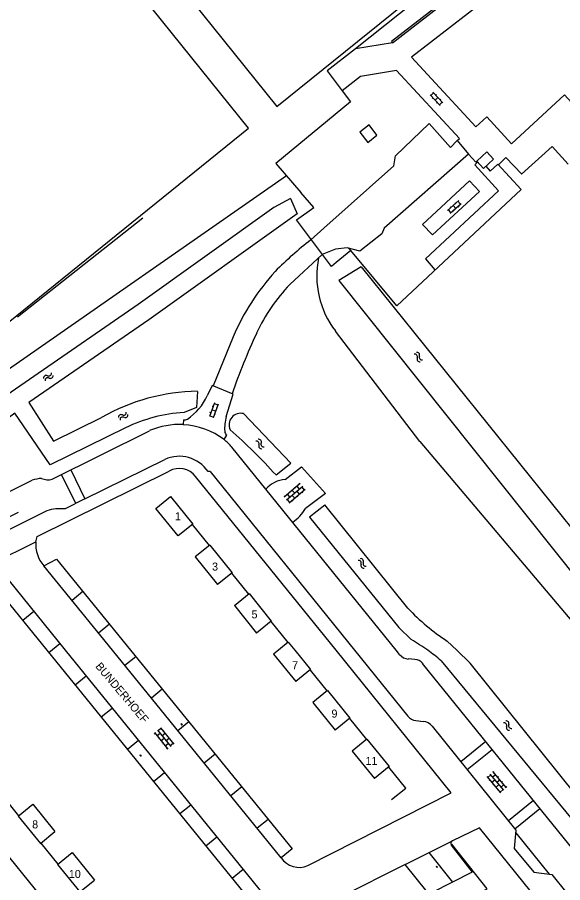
# Model space of a CAD drawing. Extents: x 148816 to 151297, y 399515 to 402500.
# Drawn here: x 151135 to 151220.2, y 400963.7 to 401098.8 of the extents above; entities that cross this region are included whole.
import ezdxf

# ---------------------------------------------------------------- set-up
doc = ezdxf.new("R2010")
doc.units = 0
for name, color, linetype in [('B01 Hoofdgebouw  [T] Norm', 7, 'Continuous'), ('B02 Bijgebouw  [T] Norm', 7, 'Continuous'), ('S02 Open verharding  Norm', 7, 'Continuous'), ('S05 Water  Norm', 7, 'Continuous'), ('T01 Muur  [D] Gem', 7, 'Continuous'), ('T01 Muur  [T] Gem', 7, 'Continuous'), ('T01 Muur  [T] Norm', 7, 'Continuous'), ('T03 Hek raster  [D] Norm', 7, 'Continuous'), ('T03 Hek raster  [T] Norm', 7, 'Continuous'), ('T04 Haag heg  [D] Gem', 7, 'Continuous'), ('T04 Haag heg  [D] Norm', 7, 'Continuous'), ('T09 Insteek water  [T] Norm', 7, 'Continuous'), ('T10 Cultuurscheiding  [T] Gem', 7, 'Continuous'), ('V00 Kant verharding algemeen  [T] Norm', 7, 'Continuous'), ('V00 Kant verharding algemeen secundair  [T] Gem', 7, 'Continuous'), ('V00 Kant verharding algemeen secundair  [T] Norm', 7, 'Continuous'), ('V06 Kant onverhard  [D] Norm', 7, 'Continuous'), ('Z02 Huisnummer  [Tekst] Norm', 7, 'Continuous')]:
    doc.layers.add(name, color=color, linetype=linetype)

msp = doc.modelspace()

# ---------------------------------------------------------------- linework, layer by layer
at = {"layer": 'B01 Hoofdgebouw  [T] Norm'}
for p, q in [((151208.34, 401077.84), (151206.8, 401076.38)), ((151209.39, 401076.7), (151208.34, 401077.84)), ((151206.8, 401076.38), (151207.85, 401075.24)), ((151207.85, 401075.24), (151209.39, 401076.7)), ((151165.05, 401016.42), (151162.75, 401014.56)), ((151165.05, 401016.42), (151168.53, 401012.1)), ((151162.75, 401014.56), (151166.23, 401010.25)), ((151168.53, 401012.1), (151166.23, 401010.25)), ((151168.89, 401006.97), (151171.18, 401008.83)), ((151171.18, 401008.83), (151174.66, 401004.53)), ((151168.89, 401006.97), (151172.37, 401002.68)), ((151174.66, 401004.53), (151172.37, 401002.68)), ((151175.77, 401000), (151175.03, 400999.4)), ((151177.32, 401001.26), (151175.77, 401000)), ((151177.32, 401001.26), (151178.34, 401000)), ((151178.34, 401000), (151180.8, 400996.96)), ((151175.03, 400999.4), (151178.51, 400995.1)), ((151180.8, 400996.96), (151178.51, 400995.1)), ((151183.47, 400993.68), (151181.18, 400991.83)), ((151183.47, 400993.68), (151186.96, 400989.38)), ((151181.18, 400991.83), (151184.67, 400987.52)), ((151186.96, 400989.38), (151184.67, 400987.52)), ((151189.61, 400986.11), (151187.32, 400984.24)), ((151189.61, 400986.11), (151193.1, 400981.81)), ((151187.32, 400984.24), (151190.81, 400979.95)), ((151193.1, 400981.81), (151190.81, 400979.95)), ((151135.08, 400974.08), (151137.37, 400975.95)), ((151137.37, 400975.95), (151140.85, 400971.68)), ((151135.08, 400974.08), (151138.57, 400969.81)), ((151138.57, 400969.81), (151140.85, 400971.68)), ((151141.24, 400966.53), (151143.53, 400968.39)), ((151143.53, 400968.39), (151147.02, 400964.1)), ((151141.24, 400966.53), (151144.74, 400962.24)), ((151144.74, 400962.24), (151147.02, 400964.1))]:
    msp.add_line(p, q, dxfattribs=at)
for points in [[(151235.19, 401122.48), (151219.06, 401110), (151218.39, 401110.87), (151213.66, 401107.21), (151214.4, 401106.4), (151196.58, 401092.59), (151206.63, 401081.71), (151208.34, 401083.28), (151212.21, 401079.07), (151220.5, 401086.7), (151223.71, 401083.21), (151225.82, 401085.15), (151226.46, 401084.46), (151235.32, 401092.6), (151234.79, 401093.17), (151240.8, 401098.7), (151238.96, 401100.69), (151243.34, 401104.7), (151238.8, 401109.73), (151243.2, 401113.78), (151235.19, 401122.48)], [(151160.09, 401017.84), (151156.62, 401022.15), (151158.9, 401024.01), (151162.38, 401019.7), (151160.09, 401017.84)]]:
    msp.add_lwpolyline(points, dxfattribs=at)
at = {"layer": 'B02 Bijgebouw  [T] Norm'}
msp.add_lwpolyline([(151188.49, 401080.92), (151189.74, 401079.3), (151191.18, 401080.42), (151189.94, 401082.04), (151188.49, 401080.92)], dxfattribs=at)
at = {"layer": 'S02 Open verharding  Norm'}
for p, q in [((151199.48, 401086.73), (151201.05, 401085.05)), ((151199.59, 401086.62), (151200.02, 401087.03)), ((151199.92, 401087.14), (151201.49, 401085.46)), ((151200.48, 401086.77), (151200.37, 401086.67)), ((151199.93, 401086.26), (151199.82, 401086.16)), ((151200.71, 401086.3), (151200.27, 401085.89)), ((151200.61, 401085.53), (151200.5, 401085.42)), ((151200.95, 401085.16), (151201.39, 401085.57)), ((151201.16, 401086.04), (151201.05, 401085.93)), ((151202.22, 401068.68), (151203.95, 401070.2)), ((151202.61, 401069.22), (151202.71, 401069.11)), ((151202.62, 401068.23), (151204.35, 401069.74)), ((151203.09, 401069.44), (151203.48, 401068.99)), ((151203.37, 401069.88), (151203.46, 401069.77)), ((151204.24, 401069.65), (151203.84, 401070.1)), ((151203.86, 401069.32), (151203.96, 401069.2)), ((151202.73, 401068.33), (151202.34, 401068.78)), ((151203.11, 401068.66), (151203.21, 401068.55)), ((151165.77, 401038.64), (151165.01, 401036.47)), ((151165.56, 401038.03), (151165.41, 401038.08)), ((151166.34, 401038.44), (151165.57, 401036.27)), ((151165.72, 401038.5), (151166.29, 401038.3)), ((151166.26, 401037.78), (151166.12, 401037.83)), ((151165.06, 401036.61), (151165.62, 401036.41)), ((151165.22, 401037.08), (151165.08, 401037.13)), ((151165.96, 401037.35), (151165.39, 401037.55)), ((151165.93, 401036.83), (151165.79, 401036.88)), ((151179.19, 401026.02), (151176.68, 401023.89)), ((151179.08, 401025.14), (151178.7, 401025.6)), ((151179.08, 401025.93), (151178.98, 401026.04)), ((151179.58, 401025.57), (151177.06, 401023.43)), ((151177.17, 401024.31), (151177.56, 401023.85)), ((151179.97, 401025.11), (151177.45, 401022.97)), ((151177.55, 401024.63), (151177.46, 401024.75)), ((151178.32, 401024.5), (151177.93, 401024.96)), ((151178.32, 401025.28), (151178.22, 401025.39)), ((151179.09, 401024.36), (151178.7, 401024.82)), ((151179.85, 401025.01), (151179.47, 401025.47)), ((151179.47, 401024.69), (151179.57, 401024.57)), ((151176.79, 401023.98), (151176.69, 401024.1)), ((151177.57, 401023.07), (151177.18, 401023.53)), ((151178.33, 401023.72), (151177.94, 401024.17)), ((151177.95, 401023.39), (151178.04, 401023.28)), ((151178.71, 401024.04), (151178.81, 401023.93)), ((151135.09, 401021.48), (151132.12, 401020.05)), ((151157.42, 400987.76), (151156.96, 400987.38)), ((151157.33, 400987.88), (151159.41, 400985.32)), ((151160.53, 400988.49), (151160.68, 400988.31)), ((151160.54, 400988.48), (151160.59, 400988.52)), ((151160.57, 400988.44), (151160.56, 400988.43)), ((151160.58, 400988.53), (151160.72, 400988.35)), ((151160.65, 400988.44), (151160.61, 400988.4)), ((151160.63, 400988.49), (151160.62, 400988.48)), ((151160.64, 400988.36), (151160.63, 400988.35)), ((151160.67, 400988.32), (151160.71, 400988.36)), ((151160.7, 400988.41), (151160.68, 400988.4)), ((151156.49, 400987), (151156.37, 400986.91)), ((151156.4, 400987.12), (151158.48, 400984.56)), ((151157.27, 400986.99), (151156.81, 400986.61)), ((151156.86, 400987.5), (151158.94, 400984.94)), ((151158.05, 400986.98), (151157.59, 400986.61)), ((151157.74, 400987.37), (151157.85, 400987.47)), ((151158.37, 400986.6), (151158.48, 400986.69)), ((151157.12, 400986.23), (151157.01, 400986.13)), ((151157.9, 400986.22), (151157.44, 400985.84)), ((151157.75, 400985.45), (151157.64, 400985.36)), ((151158.07, 400985.06), (151158.53, 400985.44)), ((151158.68, 400986.21), (151158.22, 400985.83)), ((151159.32, 400985.43), (151158.85, 400985.05)), ((151159, 400985.82), (151159.12, 400985.92)), ((151158.38, 400984.68), (151158.27, 400984.58)), ((151154.14, 400983.61), (151154.28, 400983.44)), ((151154.15, 400983.6), (151154.19, 400983.64)), ((151154.18, 400983.56), (151154.17, 400983.55)), ((151154.18, 400983.65), (151154.33, 400983.47)), ((151154.26, 400983.56), (151154.21, 400983.53)), ((151154.24, 400983.61), (151154.23, 400983.6)), ((151154.24, 400983.49), (151154.23, 400983.48)), ((151154.27, 400983.45), (151154.32, 400983.49)), ((151154.3, 400983.53), (151154.29, 400983.52)), ((151211.45, 400978.52), (151209.31, 400981.03)), ((151209.41, 400980.92), (151209.52, 400981.01)), ((151210.53, 400977.74), (151208.4, 400980.25)), ((151208.49, 400980.14), (151208.95, 400980.53)), ((151208.82, 400979.76), (151208.7, 400979.66)), ((151210.99, 400978.13), (151208.85, 400980.64)), ((151209.14, 400979.38), (151209.6, 400979.76)), ((151209.73, 400980.53), (151209.27, 400980.15)), ((151209.92, 400979.38), (151210.38, 400979.77)), ((151210.06, 400980.15), (151210.17, 400980.25)), ((151209.47, 400979), (151209.35, 400978.9)), ((151209.79, 400978.61), (151210.25, 400979)), ((151210.57, 400978.62), (151211.03, 400979.01)), ((151210.7, 400979.39), (151210.82, 400979.49)), ((151211.35, 400978.63), (151211.47, 400978.73)), ((151210.11, 400978.23), (151210, 400978.14)), ((151210.44, 400977.85), (151210.89, 400978.24)), ((151200.45, 400966.22), (151200.5, 400966.26)), ((151200.45, 400966.24), (151200.59, 400966.06)), ((151200.49, 400966.19), (151200.47, 400966.18)), ((151200.49, 400966.27), (151200.64, 400966.1)), ((151200.56, 400966.19), (151200.52, 400966.15)), ((151200.54, 400966.23), (151200.53, 400966.22)), ((151200.61, 400966.16), (151200.6, 400966.15)), ((151200.55, 400966.11), (151200.54, 400966.1)), ((151200.58, 400966.07), (151200.63, 400966.11))]:
    msp.add_line(p, q, dxfattribs=at)
at = {"layer": 'S05 Water  Norm'}
for centre, start, end in [((151197.08, 401045.81), 336.2924, 100.1474), ((151197.43, 401046.09), 336.2924, 100.1474), ((151198.21, 401045.75), 156.2924, 280.1474), ((151197.86, 401045.47), 156.2924, 280.1474), ((151139.88, 401043.24), 242.3688, 6.2239), ((151139.48, 401042.49), 62.3688, 186.2239), ((151139.73, 401042.12), 62.3688, 186.2239), ((151140.13, 401042.87), 242.3688, 6.2239), ((151151.19, 401036.36), 62.3688, 186.2239), ((151151.44, 401035.99), 62.3688, 186.2239), ((151151.58, 401037.12), 242.3688, 6.2239), ((151151.84, 401036.75), 242.3688, 6.2239), ((151172.33, 401032.23), 336.2924, 100.1474), ((151172.69, 401032.51), 336.2924, 100.1474), ((151173.11, 401031.89), 156.2924, 280.1474), ((151173.47, 401032.16), 156.2924, 280.1474), ((151188.3, 401013.59), 336.2924, 100.1474), ((151188.65, 401013.87), 336.2924, 100.1474), ((151189.43, 401013.53), 156.2924, 280.1474), ((151189.08, 401013.25), 156.2924, 280.1474), ((151211.04, 400988.25), 336.5957, 100.4508), ((151211.39, 400988.53), 336.5957, 100.4508), ((151211.82, 400987.92), 156.5957, 280.4508), ((151212.17, 400988.2), 156.5957, 280.4508)]:
    msp.add_arc(centre, 0.425, start, end, dxfattribs=at)
at = {"layer": 'T01 Muur  [D] Gem'}
msp.add_lwpolyline([(151219.37, 401114.82), (151219.23, 401114.98), (151193.46, 401095.04), (151193.6, 401094.87), (151219.37, 401114.82)], dxfattribs=at)
at = {"layer": 'T01 Muur  [T] Gem'}
for p, q in [((151132.49, 400977.44), (151135.16, 400974.14)), ((151138.64, 400969.88), (151141.32, 400966.59))]:
    msp.add_line(p, q, dxfattribs=at)
at = {"layer": 'T01 Muur  [T] Norm'}
for p, q in [((151162.3, 401019.64), (151164.97, 401016.35)), ((151168.45, 401012.04), (151171.11, 401008.76)), ((151174.58, 401004.47), (151177.24, 401001.19)), ((151180.73, 400996.9), (151183.39, 400993.62)), ((151186.88, 400989.31), (151189.53, 400986.04)), ((151195.69, 400978.47), (151193.02, 400981.75)), ((151193.47, 400976.67), (151195.69, 400978.47))]:
    msp.add_line(p, q, dxfattribs=at)
at = {"layer": 'T03 Hek raster  [D] Norm'}
msp.add_lwpolyline([(151208.2, 401075.57), (151208.87, 401074.83), (151210.08, 401075.89), (151213.72, 401071.92), (151194.3, 401053.76), (151187.07, 401062.41), (151184.78, 401060.52), (151184.06, 401059.93), (151178.59, 401067.23), (151181.3, 401069.14), (151179.29, 401071.46)], dxfattribs=at)
at = {"layer": 'T03 Hek raster  [T] Norm'}
for points in [[(151227.04, 401125.13), (151187.82, 401093.9)], [(151154.58, 401067.49), (151134.97, 401052)]]:
    msp.add_lwpolyline(points, dxfattribs=at)
at = {"layer": 'T04 Haag heg  [D] Gem'}
msp.add_line((151138.68, 400961.52), (151131.7, 400970.12), dxfattribs=at)
at = {"layer": 'T04 Haag heg  [D] Norm'}
for points in [[(151221.07, 401075.89), (151218.58, 401078.68), (151213.79, 401074.33)], [(151190.1, 400953.77), (151208.41, 400962.74), (151202.89, 400969.72)]]:
    msp.add_lwpolyline(points, dxfattribs=at)
at = {"layer": 'T09 Insteek water  [T] Norm'}
msp.add_line((151188.69, 401059.85), (151236.9, 401000), dxfattribs=at)
for points in [[(151177.67, 401070.53), (151178.72, 401068.15), (151155.51, 401051.58), (151136.78, 401038.67), (151140.61, 401032.64), (151148.14, 401036.35)], [(151177.67, 401070.53), (151175.07, 401069.15), (151153.83, 401053.98), (151137.53, 401042.76)], [(151188.69, 401059.85), (151185.23, 401057.73), (151231.32, 401000)], [(151137.53, 401042.76), (151124.66, 401033.87), (151123.78, 401033.29)], [(151163.11, 401040.42), (151162.95, 401037.91), (151161.02, 401037.1)], [(151151.89, 401034.72), (151140.11, 401028.96), (151134.57, 401037.01), (151126.61, 401031.08)], [(151175.4, 401027.36), (151177.74, 401029.21), (151170.33, 401036.94)], [(151183.05, 401022.67), (151180.65, 401020.79), (151194.62, 401003.54), (151196.54, 401001.66)], [(151196.01, 401006.55), (151183.04, 401022.69)], [(151203.64, 401000), (151202.14, 401001.42)], [(151241.62, 400987.09), (151225.3, 400973.68), (151205.77, 400997.97), (151203.64, 401000)], [(151201.22, 400998.35), (151223.4, 400971.49)]]:
    msp.add_lwpolyline(points, dxfattribs=at)
for centre, radius, start, end in [((151163.59, 401009.12), 31.31, 90.8742, 119.5648), ((151162.26, 401013.71), 23.43, 93.0338, 116.2642), ((151169.86, 401035.2), 1.8, 74.7886, 205.7212), ((151110.58, 400968.79), 87.36, 42.1008, 48.6973), ((151220.62, 401029.77), 33.83, 223.3354, 236.8992), ((151180.72, 400974.33), 31.58, 54.3724, 59.9298), ((151180.72, 400974.33), 31.58, 49.5178, 54.3724)]:
    msp.add_arc(centre, radius, start, end, dxfattribs=at)
at = {"layer": 'T10 Cultuurscheiding  [T] Gem'}
msp.add_line((151177.05, 401074.06), (151119.09, 401033.76), dxfattribs=at)
for points in [[(151113.72, 401161.56), (151175.53, 401084.9), (151227.59, 401126.88), (151165.79, 401203.54)], [(151057.25, 401116.17), (151119.06, 401039.52), (151171.12, 401081.5), (151109.32, 401158.16)]]:
    msp.add_lwpolyline(points, close=True, dxfattribs=at)
at = {"layer": 'V00 Kant verharding algemeen  [T] Norm'}
for p, q in [((151182.88, 401065.9), (151180.86, 401064.08)), ((151160.95, 401035.96), (151160.89, 401035.22)), ((151167.3, 401032.88), (151167.7, 401033.57)), ((151145.51, 401023.62), (151158.01, 401029.78)), ((151138.74, 401026.83), (151139.56, 401026.6)), ((151139.58, 401021.74), (151124.3, 401014.22)), ((151142.47, 401022.09), (151141, 401022.06))]:
    msp.add_line(p, q, dxfattribs=at)
for points in [[(151193.6, 401094.87), (151187.82, 401093.9), (151183.38, 401090.47), (151185.73, 401087.35)], [(151203.72, 401079.57), (151204.08, 401079.93), (151194.23, 401090.53), (151188.61, 401089.6), (151185.73, 401087.35)], [(151182.88, 401065.9), (151193.81, 401075.66), (151194.07, 401077.19), (151199.36, 401082.23), (151202.66, 401078.51), (151203.72, 401079.57), (151205.5, 401077.46)], [(151205.5, 401077.46), (151192.28, 401065.88), (151191.93, 401065), (151188.48, 401062.29), (151186.54, 401062.81), (151184.71, 401062.64), (151182.63, 401061.79)], [(151206.8, 401076.38), (151206.63, 401076.23), (151205.5, 401077.46)], [(151213.8, 401074.33), (151211.34, 401076.96), (151210.16, 401075.81)], [(151199.85, 401064.84), (151207.18, 401071.63), (151205.65, 401073.29), (151198.32, 401066.49), (151199.85, 401064.84)], [(151177.56, 401057.1), (151182.63, 401061.79)], [(151168.7, 401048.95), (151165.58, 401041.26)], [(151167.6, 401036.49), (151168.72, 401039.97), (151165.41, 401041.33), (151164.66, 401039.74)], [(151140.39, 401026.73), (151155.64, 401034.28)], [(151194.18, 401000), (151168.5, 401031.72)], [(151176.85, 401026.67), (151179.4, 401028.63), (151183.11, 401024.47), (151180.02, 401022.11)], [(151137.84, 401016.94), (151138.05, 401017.73), (151158.68, 401027.97)], [(151143.31, 401028.17), (151145.51, 401023.62), (151142.47, 401022.09)], [(151184.78, 401000), (151162.84, 401027.13)], [(151165.1, 401027.88), (151164.77, 401027.89)], [(151165.1, 401027.88), (151187.66, 401000)], [(151110.81, 401015.18), (151112.85, 401014.51), (151113.22, 401014.52), (151137.31, 401026.53)], [(151139.61, 401000), (151131.72, 401009.71), (151131.72, 401009.71), (151133.45, 401011.09), (151132.38, 401012.41), (151131.08, 401013.6)], [(151139.09, 401013.18), (151141.09, 401014.22)], [(151141.09, 401014.22), (151152.66, 401000)], [(151186.6, 400957.9), (151189.89, 400953.81), (151180.82, 400949.29), (151139.61, 401000)], [(151152.66, 401000), (151177.93, 400968.96)], [(151180.36, 400966.37), (151202.79, 400977.73), (151184.78, 401000)], [(151187.66, 401000), (151196.01, 400989.68)], [(151194.72, 400999.33), (151194.18, 401000)], [(151197.08, 400998.57), (151196.08, 400998.63)], [(151244.03, 400941.47), (151198.32, 400997.92)], [(151197.25, 400989), (151198.45, 400988.87)], [(151199.8, 400988.14), (151212.9, 400971.9), (151212.62, 400969.05), (151215.68, 400965.32), (151218.52, 400964.97), (151220.87, 400962.06), (151220.61, 400959.19), (151225.24, 400953.47), (151228.1, 400953.12), (151232.41, 400947.8), (151231.99, 400945.12), (151237.57, 400938.27), (151240.4, 400937.88)], [(151208.19, 400985.74), (151204.3, 400982.56)], [(151212.73, 400972.12), (151216.66, 400975.27)], [(151207.18, 400972.28), (151202.99, 400970.23)], [(151234.52, 400938.47), (151207.18, 400972.28)], [(151177.93, 400968.96), (151176.21, 400967.57)], [(151202.77, 400969.54), (151206.07, 400965.32), (151199.7, 400962.1)], [(151199.01, 400962.24), (151195.6, 400966.53), (151185.43, 400961.41)]]:
    msp.add_lwpolyline(points, dxfattribs=at)
for centre, radius, start, end in [((151213.38, 401021.64), 53.47, 127.4685, 135.4522), ((151203.42, 401033.79), 37.89, 137.9738, 156.406), ((151197.62, 401037.83), 27.82, 136.1581, 155.1641), ((151265.87, 401005.98), 103.13, 155.0347, 160.7152), ((151156.58, 401043.44), 8.88, 304.1868, 335.3658), ((151175.58, 401034.56), 8.21, 166.3747, 182.6746), ((151160.27, 401023.5), 11.74, 86.9818, 113.2532), ((151160.34, 401023.76), 11.47, 52.6442, 87.2504), ((151161.09, 401036.86), 0.904, 260.8206, 302.2558), ((151168.38, 401034.3), 1.01, 187.1141, 227.1321), ((151161.2, 401025.35), 9.69, 41.127, 51.0092), ((151160.29, 401024.89), 5.39, 33.7459, 115.0067), ((151160.25, 401025.06), 3.31, 38.6342, 118.3807), ((151139.1, 401021.59), 5.25, 93.9128, 109.921), ((151139.73, 401028.22), 1.63, 264.2159, 293.835), ((151177.2, 401022.25), 4.44, 94.5169, 139.3674), ((151141.41, 401016.85), 5.23, 94.4564, 110.4646), ((151173.22, 401026.5), 8.1, 306.2947, 327.2098), ((151143.18, 401016.63), 5.35, 176.7002, 220.1149), ((151196.17, 401000.47), 1.85, 218.3098, 267.1147), ((151196.93, 400996.76), 1.81, 39.6754, 85.1465), ((151197.48, 400990.9), 1.92, 219.6623, 263.091), ((151198.27, 400986.91), 1.96, 38.7729, 84.757), ((151203.22, 400969.77), 0.508, 116.7342, 206.799), ((151178.99, 400969.41), 3.33, 213.4934, 294.2441)]:
    msp.add_arc(centre, radius, start, end, dxfattribs=at)
at = {"layer": 'V00 Kant verharding algemeen secundair  [T] Gem'}
for p, q in [((151187.07, 401062.41), (151186.79, 401062.75)), ((151145.23, 401009.14), (151143.52, 401007.75)), ((151135.81, 401004.68), (151137.53, 401006.08)), ((151149.36, 401004.06), (151147.65, 401002.67)), ((151139.9, 400999.64), (151141.62, 401001.04)), ((151153.5, 400998.98), (151151.78, 400997.59)), ((151143.99, 400994.61), (151145.71, 400996.01)), ((151157.63, 400993.9), (151155.92, 400992.51)), ((151148.08, 400989.58), (151149.8, 400990.97)), ((151161.77, 400988.82), (151160.05, 400987.42)), ((151152.17, 400984.54), (151153.89, 400985.94)), ((151165.9, 400983.74), (151164.19, 400982.34)), ((151156.27, 400979.51), (151157.98, 400980.9)), ((151170.04, 400978.66), (151168.32, 400977.26)), ((151160.36, 400974.47), (151162.07, 400975.87)), ((151174.17, 400973.58), (151172.45, 400972.18)), ((151164.45, 400969.44), (151166.16, 400970.83)), ((151199.3, 400968.38), (151202.97, 400963.75)), ((151168.54, 400964.4), (151170.25, 400965.8))]:
    msp.add_line(p, q, dxfattribs=at)
for points in [[(151144.1, 401022.91), (151141.87, 401027.46)], [(151205.28, 400981.35), (151209.18, 400984.51)], [(151215.67, 400976.5), (151211.74, 400973.34)], [(151212.86, 400971.46), (151218.08, 400965.02)]]:
    msp.add_lwpolyline(points, dxfattribs=at)
at = {"layer": 'V00 Kant verharding algemeen secundair  [T] Norm'}
msp.add_line((151195.6, 400966.53), (151202.99, 400970.23), dxfattribs=at)
for points in [[(151131.08, 401013.6), (151137.84, 401016.94)], [(151149.82, 401000), (151139.09, 401013.18)], [(151133.46, 401011.09), (151142.47, 401000)], [(151142.47, 401000), (151182.84, 400950.3)], [(151176.21, 400967.57), (151149.82, 401000)]]:
    msp.add_lwpolyline(points, dxfattribs=at)
at = {"layer": 'V06 Kant onverhard  [D] Norm'}
for q in [(151184.68, 401049.84), (151225.43, 401000)]:
    msp.add_line((151197.9, 401032.61), q, dxfattribs=at)
for points in [[(151185.73, 401087.35), (151187.02, 401085.65), (151175.38, 401076), (151179.29, 401071.46)], [(151206.93, 401076.24), (151206.47, 401075.8), (151210.19, 401071.74), (151198.76, 401061.09), (151200.23, 401059.4)]]:
    msp.add_lwpolyline(points, dxfattribs=at)
msp.add_arc((151195.79, 401058.42), 14.03, 168.3768, 217.6749, dxfattribs=at)

# ---------------------------------------------------------------- texts
at = {"layer": 'S02 Open verharding  Norm'}
msp.add_text('BUNDERHOEF', height=1.25, rotation=310.1936, dxfattribs=at).set_placement((151147.09, 400997.43))
at = {"layer": 'Z02 Huisnummer  [Tekst] Norm'}
for s, p in [('1', (151159.6, 401020.28)), ('3', (151165.41, 401012.43)), ('5', (151171.57, 401004.97)), ('7', (151177.92, 400997.03)), ('9', (151184.07, 400989.47)), ('11', (151189.39, 400982.09)), ('8', (151137.29, 400972.17)), ('10', (151143.02, 400964.43))]:
    msp.add_text(s, height=1.25, dxfattribs=at).set_placement(p)

doc.saveas('drawing.dxf')
